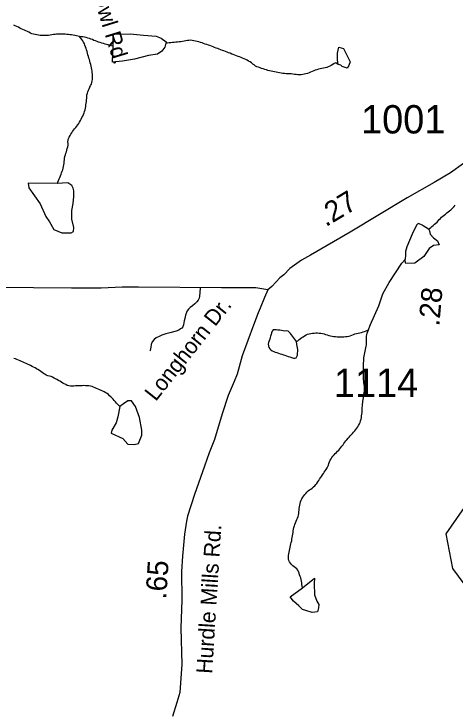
# Model space of a CAD drawing. Extents: x 1950930 to 2061844, y 904556 to 1017002.
# Drawn here: x 1981646 to 1984292, y 913941 to 918120 of the extents above; entities that cross this region are included whole.
import ezdxf

# ---------------------------------------------------------------- set-up
doc = ezdxf.new("R2010")
doc.units = 0
for name, color, linetype in [('Exist Hydrographic Creek Single Shore', 7, 'Continuous'), ('Exist Hydrographic Misc Water Feature', 7, 'Continuous'), ('Exist Road Non-System Type 51', 7, 'Continuous'), ('Exist Road Non-System Type 51 Label', 7, 'Continuous'), ('Exist Road Primary US Structure Standard Bridge CELL', 7, 'Continuous'), ('Exist Road Secondary Type 51 Attributed', 7, 'Continuous'), ('Exist Road Secondary Type 51 Label', 7, 'Continuous'), ('Exist Road Secondary Type 51 Number Label', 7, 'Continuous')]:
    doc.layers.add(name, color=color, linetype=linetype)

msp = doc.modelspace()

# ---------------------------------------------------------------- linework, layer by layer
at = {"layer": 'Exist Hydrographic Creek Single Shore'}
for points in [[(1982039.8, 917986), (1982022, 917989.5), (1982012.1, 917991.4), (1982002.3, 917993.4), (1981992.2, 917994.4), (1981982.6, 917995.5), (1981972.5, 917996.2), (1981962.5, 917997.4), (1981952.6, 917998.5), (1981942.8, 917998.7), (1981932.3, 917999.5), (1981922.5, 917999.7), (1981912.7, 917999.2), (1981902.4, 917998.8), (1981892.6, 917997.9), (1981882.9, 917996.4), (1981872.9, 917995.1), (1981863, 917993.8), (1981853, 917992.1), (1981843.1, 917991.5), (1981833.1, 917991), (1981823.1, 917991.3), (1981812.8, 917991.3), (1981803.2, 917991.5), (1981793.1, 917992.6), (1981783.3, 917994.6), (1981773.2, 917996.4), (1981763.4, 917998.4), (1981754.2, 918001.8), (1981745.1, 918006.1), (1981736.1, 918010.3), (1981727.1, 918014.5), (1981717.9, 918018.7), (1981708.8, 918022.9), (1981699.4, 918027.6), (1981690.4, 918031.8), (1981681.8, 918036), (1981672.8, 918040.2), (1981663.7, 918044.8), (1981654.5, 918048.6), (1981645.5, 918052.4)], [(1982240.5, 917926.6), (1982221.5, 917932), (1982211.8, 917934.7), (1982202, 917937.4), (1982192.8, 917940.1), (1982182.9, 917942.7), (1982173.3, 917945.4), (1982163.6, 917948.9), (1982153.8, 917951.6), (1982144.6, 917955), (1982135.3, 917958.5), (1982126.1, 917961.9), (1982116.7, 917966.2), (1982107.5, 917969.6), (1982098.4, 917973.5), (1982088.6, 917976.1), (1982078.8, 917978.4), (1982069.1, 917981.2), (1982059.1, 917982.3), (1982049.6, 917984.1), (1982039.8, 917986)], [(1982240.5, 917926.6), (1982241.6, 917939.8), (1982242.2, 917999.8), (1982342.7, 918000.4), (1982422.6, 917993.6), (1982498.5, 917988), (1982528.6, 917974.2), (1982559, 917952.2), (1982557.1, 917944.3)], [(1982557.1, 917944.3), (1982551, 917920.5), (1982533.4, 917898), (1982507.7, 917879.6), (1982453.2, 917871.6), (1982369.5, 917848.6), (1982297.7, 917836.4), (1982237.1, 917831.8), (1982240.5, 917926.6)], [(1982646.7, 917953.8), (1982636.3, 917952.9), (1982626.4, 917951.6), (1982616.6, 917951), (1982607, 917949.7), (1982596.7, 917949.2), (1982587.1, 917947.4), (1982576.6, 917946.2), (1982567.2, 917945.6), (1982557.1, 917944.3)], [(1983590, 917817.6), (1983575.8, 917827.1), (1983566.8, 917822.4), (1983558.4, 917817.5), (1983549.4, 917811.3), (1983540.6, 917806.6), (1983530.9, 917802.7), (1983521.9, 917799.6), (1983511.7, 917797.1), (1983502.4, 917794.9), (1983492.4, 917792.7), (1983482.5, 917790.6), (1983472.9, 917788.4), (1983463.3, 917784.9), (1983453.2, 917782.9), (1983444.2, 917779), (1983434.8, 917775.9), (1983425.5, 917772), (1983415.9, 917767.8), (1983406.7, 917763.9), (1983396.8, 917760.9), (1983387.6, 917758.8), (1983378, 917756.5), (1983368.1, 917756), (1983358.1, 917755.1), (1983348, 917756.2), (1983338.4, 917756.5), (1983328.3, 917757.6), (1983318.1, 917759.6), (1983308, 917760.3), (1983297.8, 917760.6), (1983287.7, 917761.8), (1983278.1, 917762), (1983268.1, 917762.7), (1983258, 917763.8), (1983248, 917764.9), (1983238.5, 917766.8), (1983228.3, 917768.7), (1983218.8, 917770.6), (1983209, 917772.9), (1983199.2, 917774.8), (1983189.3, 917777.5), (1983179.5, 917779.4), (1983169.6, 917782.2), (1983160.4, 917784.7), (1983150.2, 917787.5), (1983140.9, 917791), (1983131.3, 917793.6), (1983122.1, 917797.1), (1983112.8, 917800.5), (1983103.2, 917804), (1983094.6, 917808.2), (1983086.2, 917814.3), (1983078.2, 917820), (1983070.4, 917826.9), (1983062.6, 917832.5), (1983053.6, 917837.9), (1983045.2, 917842.9), (1983035.9, 917847.1), (1983027.3, 917850.9), (1983017.7, 917854.8), (1983008.7, 917858.5), (1982999.2, 917862.9), (1982990, 917866.2), (1982980.8, 917869.7), (1982971.1, 917873.2), (1982961.9, 917876.6), (1982952.3, 917880.1), (1982943.3, 917884.4), (1982933.6, 917887.9), (1982924.4, 917891.2), (1982914.8, 917894.7), (1982905.5, 917898.2), (1982896.3, 917901.6), (1982886.9, 917905.5), (1982877.6, 917908.9), (1982868, 917912.4), (1982858.8, 917915.9), (1982849.7, 917920.1), (1982840.5, 917923.4), (1982830.9, 917927), (1982821.7, 917930.4), (1982812, 917933.9), (1982802.8, 917937.3), (1982793.2, 917940.1), (1982783.5, 917943.5), (1982774.3, 917946.2), (1982764.7, 917949.7), (1982754.8, 917952.4), (1982745.2, 917955), (1982735.3, 917957.8), (1982725.9, 917959.6), (1982715.9, 917961.1), (1982705.8, 917962.2), (1982696, 917961.7), (1982686.5, 917960.4), (1982676.3, 917958.2), (1982666.2, 917956.5), (1982656.8, 917955.1), (1982646.7, 917953.8)], [(1982282.2, 915765.8), (1982274.8, 915772.5), (1982268.2, 915780), (1982261.5, 915787.6), (1982255.1, 915795), (1982248.3, 915802.6), (1982241.4, 915810.1), (1982234.4, 915816.8), (1982227.6, 915824.4), (1982219.8, 915830.9), (1982212.4, 915837.7), (1982204.5, 915843.7), (1982196.7, 915849.4), (1982188, 915854.8), (1982179, 915859), (1982170, 915863.2), (1982161, 915867.4), (1982151.8, 915870.9), (1982142.1, 915875.1), (1982133.1, 915879), (1982123.9, 915882.4), (1982114.6, 915885.8), (1982104.6, 915888.5), (1982094.5, 915890), (1982084.5, 915891.2), (1982075.3, 915891.4), (1982064.6, 915891.8), (1982054.8, 915891.3), (1982044.5, 915891.2), (1982034.7, 915890.7), (1982025, 915890.9), (1982015, 915889.9), (1982004.7, 915889.5), (1981994.9, 915889), (1981985.3, 915889.2), (1981975.2, 915890.4), (1981965.6, 915893.4), (1981956.5, 915898), (1981947.5, 915903.1), (1981938.9, 915907.3), (1981930.5, 915912.6), (1981921.5, 915917.6), (1981913.1, 915922.5), (1981904, 915928), (1981895.6, 915932.9), (1981887, 915937.1), (1981878, 915942), (1981869.4, 915946.6), (1981859.8, 915949.3), (1981849.7, 915951.3), (1981840.1, 915954.7), (1981831.7, 915959.7), (1981823.1, 915964.6), (1981815.3, 915970.7), (1981807.3, 915976.4), (1981798.9, 915982.5), (1981790.5, 915988.3), (1981781.4, 915992.9), (1981773, 915997.8), (1981764, 916002), (1981755, 916007), (1981746.4, 916011.6), (1981737.3, 916015.8), (1981728.3, 916020), (1981719.1, 916024.3), (1981710.1, 916028.5), (1981701, 916032.7), (1981691.8, 916036.6), (1981682.8, 916040.8), (1981673.8, 916045), (1981664.5, 916048.3), (1981655.1, 916052.7), (1981645.3, 916055.4)]]:
    msp.add_lwpolyline(points, dxfattribs=at)
at = {"layer": 'Exist Hydrographic Misc Water Feature'}
for points in [[(1981905.9, 917103.4), (1981909.4, 917112.2), (1981913.1, 917121.4), (1981917.2, 917131.3), (1981921.3, 917140), (1981924.8, 917148.8), (1981928.7, 917158.8), (1981932.1, 917167.5), (1981935.6, 917177.6), (1981938.7, 917186.5), (1981941.6, 917196.1), (1981944.2, 917206), (1981945.9, 917215.8), (1981946.7, 917225.9), (1981947.7, 917235.4), (1981949.2, 917246.2), (1981950.4, 917256.1), (1981952.4, 917265.9), (1981954.5, 917275.4), (1981957.8, 917284.6), (1981960.6, 917294.3), (1981963.5, 917304.1), (1981966.4, 917313.7), (1981968.8, 917323.5), (1981970.5, 917333.4), (1981970.5, 917343.1), (1981969.9, 917353), (1981970.7, 917363), (1981974, 917372.7), (1981977.7, 917381.8), (1981982.6, 917390.8), (1981987.9, 917399.3), (1981993, 917407.5), (1981998.4, 917416.5), (1982003.9, 917424.4), (1982010.3, 917432), (1982017.6, 917439.8), (1982023.8, 917447), (1982030.4, 917455.4), (1982035.1, 917463.6), (1982040, 917472.2), (1982044.9, 917481.1), (1982049.6, 917490.2), (1982054.1, 917499.2), (1982058.7, 917507.9), (1982062.8, 917517), (1982066.5, 917526.6), (1982070.1, 917535.8), (1982072.6, 917545.5), (1982075.1, 917555.3), (1982076.7, 917565.2), (1982078.3, 917574.8), (1982079.6, 917584.7), (1982080.8, 917594.6), (1982081.6, 917605.1), (1982082.4, 917615), (1982082.9, 917624.8), (1982084.1, 917634.7), (1982086.5, 917644.5), (1982089.4, 917654.2), (1982093.5, 917663.3), (1982097.4, 917672), (1982101.5, 917681.2), (1982105.6, 917690.7), (1982110.5, 917699.6), (1982114.2, 917708.9), (1982115.9, 917718.4), (1982117.1, 917728.3), (1982116.9, 917738.1), (1982117.1, 917749), (1982117.1, 917758.8), (1982116.1, 917768.6), (1982114.8, 917778.6), (1982113, 917788.2), (1982111.4, 917798.2), (1982109.1, 917808.2), (1982106.4, 917817.9), (1982104.2, 917827.3), (1982101.5, 917837), (1982099.1, 917847.2), (1982095.8, 917856.1), (1982093.3, 917865.8), (1982090.2, 917875.7), (1982087.6, 917885), (1982084.9, 917894.7), (1982081.8, 917904.5), (1982079.2, 917913.9), (1982075.1, 917923), (1982072, 917932.8), (1982068.5, 917941.9), (1982063.6, 917951.1), (1982058.7, 917959.2), (1982052.9, 917967.7), (1982047, 917975.9), (1982039.8, 917986)], [(1983590, 917817.6), (1983587.3, 917845.6), (1983587.3, 917884.2), (1983594.7, 917920.5), (1983623.2, 917912.5), (1983643.1, 917874.1), (1983661.8, 917832.7), (1983653.8, 917810.8), (1983644.1, 917796), (1983613.6, 917804.3), (1983606, 917814), (1983590, 917817.6)], [(1981905.9, 917103.4), (1981731.6, 917105.6), (1981735.7, 917077.3), (1981770.4, 917029.8), (1981802.8, 916982.3), (1981837.2, 916906.4), (1981859.8, 916873), (1981886, 916828.8), (1981934.2, 916807.7), (1981990, 916808.2), (1982003.7, 916815.8), (1982006, 916839.8), (1981993, 916890.1), (1981992.8, 916941.7), (1982000.6, 916984.3), (1982006.4, 917026), (1982005.6, 917059.5), (1982001.9, 917075.8), (1981993.5, 917091.6), (1981969.9, 917107.8), (1981905.9, 917103.4)], [(1984132.1, 916830.2), (1984145.3, 916840.8), (1984152.7, 916846.2), (1984160.4, 916852.7), (1984168.2, 916859.2), (1984175.8, 916865.4), (1984183.4, 916872.8), (1984190, 916879.8), (1984196.7, 916887.3), (1984203.9, 916894.4), (1984210.7, 916901.9), (1984218.1, 916908), (1984225.6, 916914.6), (1984233.9, 916920.6), (1984241.2, 916927.3), (1984249.6, 916933.7), (1984257.2, 916939), (1984265.2, 916945.5), (1984272.6, 916952.1), (1984279.8, 916959.2), (1984286.5, 916966.7), (1984292.1, 916974.8)], [(1984132.1, 916830.2), (1984101.2, 916849.5), (1984095.6, 916854), (1984070.8, 916863.4), (1984060.4, 916853.7), (1984033.5, 916799.3), (1984002.1, 916723.8), (1983994.4, 916696.9), (1983994.1, 916673), (1983991.9, 916651.9), (1983990.7, 916645.1)], [(1984132.1, 916830.2), (1984135, 916827.7), (1984138.9, 916820.3), (1984141.4, 916799.6), (1984161.7, 916777.8), (1984185.9, 916760), (1984195.9, 916736.1), (1984162.1, 916731.9), (1984136.5, 916713.5), (1984104.3, 916666.1), (1984051.2, 916625.1), (1983996.8, 916623.1), (1983990.7, 916645.1)], [(1983771.7, 916225.5), (1983781.5, 916254.1), (1983834.8, 916370.6), (1983858.2, 916442), (1983895.5, 916510.2), (1983933.5, 916568.7), (1983973, 916625.2), (1983990.7, 916645.1)], [(1983340.6, 916156), (1983334.7, 916164.1), (1983328.8, 916171.6), (1983323, 916179.8), (1983317.1, 916187.6), (1983310.3, 916195.9), (1983303.9, 916204.1), (1983297.2, 916211.7), (1983290.2, 916217.6), (1983280.6, 916219.5), (1983270.3, 916218.5), (1983259.9, 916219.8), (1983250, 916221.7), (1983240.2, 916223.6), (1983229.3, 916224.4), (1983219.7, 916226.2), (1983210, 916226.5), (1983200.8, 916226.7), (1983194.6, 916218.7), (1983191, 916208.7), (1983188.1, 916199.1), (1983185.6, 916189.2), (1983183.6, 916179.5), (1983180.5, 916169.7), (1983177.6, 916160), (1983172.7, 916151.1), (1983171.1, 916141.1), (1983172.5, 916131.2), (1983175.4, 916120.6), (1983179.9, 916112.2), (1983186.4, 916105.6), (1983195.1, 916100.5), (1983204.1, 916096.3), (1983213.7, 916092.8), (1983223.4, 916090.2), (1983233.4, 916086.6), (1983242.6, 916083.2), (1983252.3, 916079.7), (1983261.9, 916076.2), (1983271.1, 916073.6), (1983280.8, 916070.1), (1983290.6, 916067.4), (1983300.2, 916064.6), (1983311.5, 916060.1), (1983322, 916057), (1983331.6, 916055.8), (1983338.8, 916058), (1983343.3, 916065.5), (1983346.2, 916075.1), (1983347.4, 916086.8), (1983348.8, 916098.3), (1983348.8, 916108), (1983346.2, 916117.8), (1983343.9, 916127.8), (1983343.1, 916137.7), (1983340.6, 916156)], [(1983340.6, 916156), (1983349.1, 916161.1), (1983357, 916167.7), (1983364.8, 916173.4), (1983373, 916179.8), (1983380.8, 916185.1), (1983389.2, 916190.8), (1983398.3, 916195.5), (1983407.3, 916199.4), (1983416.7, 916202.4), (1983427, 916204.9), (1983436.6, 916206.3), (1983446.5, 916206.8), (1983456.3, 916207.4), (1983466.5, 916207.5), (1983476.2, 916207.2), (1983486.6, 916206), (1983496.1, 916204.2), (1983505.9, 916202.2), (1983515.1, 916198.7), (1983525.4, 916196.4), (1983534.6, 916192.6), (1983544.5, 916190.3), (1983553.9, 916188.5), (1983564.2, 916186.4), (1983573.8, 916186.2), (1983583.8, 916185.1), (1983594.1, 916185.2), (1983603.7, 916184.9), (1983614, 916184.6), (1983623.8, 916185.1), (1983633.7, 916185.6), (1983643.7, 916186.5), (1983654, 916187.9), (1983663.4, 916190), (1983672.4, 916193.9), (1983681.6, 916197.8), (1983691.1, 916201.6), (1983700.5, 916204.3), (1983710.4, 916207.3), (1983720.4, 916208.6), (1983729.6, 916210.8), (1983739.5, 916213.8), (1983749.3, 916216.4), (1983758.3, 916220.3), (1983771.7, 916225.5)], [(1983625.5, 915544.5), (1983631.4, 915552.5), (1983637.4, 915560.5), (1983643.3, 915567.7), (1983649.9, 915576.1), (1983656, 915583.3), (1983663, 915591.1), (1983670.2, 915598.6), (1983676.9, 915605.6), (1983683.5, 915612.7), (1983690.1, 915621.1), (1983696, 915628.3), (1983701.9, 915636.3), (1983707.7, 915645.2), (1983712.8, 915653.3), (1983718.1, 915662.2), (1983721.6, 915671), (1983724.9, 915680.3), (1983727.8, 915690), (1983729.6, 915700.7), (1983731.3, 915710.6), (1983732.9, 915720.1), (1983733.7, 915730.1), (1983734.5, 915739.7), (1983735, 915749.8), (1983735.2, 915759.5), (1983736.2, 915770.3), (1983736.4, 915780), (1983737.6, 915790), (1983738.9, 915799.5), (1983740.1, 915809.5), (1983741.7, 915819.4), (1983743.6, 915830.1), (1983745.2, 915840), (1983746.9, 915849.4), (1983747.7, 915859.5), (1983748.3, 915869.1), (1983748.7, 915879.2), (1983748.3, 915889), (1983746.4, 915898.7), (1983745.2, 915908.6), (1983743.8, 915918.5), (1983742.8, 915929.2), (1983742.1, 915939.1), (1983742.1, 915948.8), (1983741.5, 915958.6), (1983741.9, 915968.7), (1983741.7, 915979.3), (1983741.9, 915989), (1983742.3, 915999.1), (1983742.3, 916008.9), (1983742.8, 916018.5), (1983743.2, 916029.4), (1983743.6, 916039.1), (1983744.4, 916049.1), (1983745.2, 916058.7), (1983746.4, 916068.6), (1983748.1, 916078.6), (1983749.9, 916088), (1983752, 916097.9), (1983754.6, 916108), (1983756.7, 916117.9), (1983758.7, 916127.7), (1983760.8, 916137.1), (1983761.2, 916147.2), (1983761.4, 916156.9), (1983761.2, 916167.5), (1983761, 916177.2), (1983761, 916187.4), (1983761.8, 916197), (1983763.9, 916206.8), (1983771.7, 916225.5)], [(1982282.2, 915765.8), (1982268.6, 915705.3), (1982259, 915667.9), (1982233.2, 915624.7), (1982229.3, 915607), (1982299.6, 915575.6), (1982329.7, 915541.5), (1982367.9, 915538.5), (1982393.9, 915544.2), (1982413.4, 915594.9), (1982413.2, 915624.5), (1982398.6, 915700.2), (1982376.1, 915766.1), (1982351.9, 915800.2), (1982329.7, 915799.9), (1982304.1, 915783.1), (1982282.2, 915765.8)], [(1983375.9, 914679.8), (1983375.1, 914689.8), (1983373.2, 914699.7), (1983372.4, 914709.6), (1983370.6, 914719.2), (1983369.4, 914729.1), (1983367.1, 914739.2), (1983363.2, 914748.3), (1983359.1, 914757.4), (1983356, 914767.3), (1983352.9, 914776.3), (1983348.4, 914785.4), (1983342.1, 914792.9), (1983334.7, 914799.8), (1983326.7, 914805.4), (1983319.3, 914812.2), (1983311.7, 914819.9), (1983304.4, 914826.6), (1983299, 914834.8), (1983295.3, 914843.9), (1983293.3, 914853.9), (1983292.7, 914863.8), (1983293.1, 914873.5), (1983294.9, 914884.2), (1983296.6, 914894), (1983298.6, 914903.8), (1983300.7, 914913.7), (1983303.1, 914923.4), (1983305.2, 914933.3), (1983307.4, 914942.3), (1983309.5, 914952.1), (1983311.9, 914961.9), (1983313.6, 914971.8), (1983315.2, 914981.3), (1983316.7, 914992), (1983318.3, 915002), (1983319.9, 915011.8), (1983321.6, 915021.3), (1983323.2, 915031.2), (1983325.3, 915041), (1983328.1, 915050.8), (1983331.4, 915060), (1983334.7, 915069.6), (1983337.8, 915078.4), (1983342.1, 915088.4), (1983346.4, 915097.1), (1983350.5, 915106.2), (1983352.9, 915116), (1983354.6, 915125.8), (1983355.4, 915135.5), (1983356.2, 915145.5), (1983357, 915155.5), (1983358.7, 915165.8), (1983360.7, 915174.8), (1983363.2, 915184.6), (1983365.5, 915195.2), (1983368.5, 915204), (1983373, 915213.2), (1983378.4, 915222.1), (1983383.9, 915230.2), (1983389.9, 915238.2), (1983396.6, 915245.7), (1983403.4, 915252.7), (1983410.6, 915260.2), (1983418.4, 915266.3), (1983426.6, 915271.9), (1983435.2, 915277.6), (1983443, 915284.1), (1983450.6, 915290.3), (1983456.9, 915298.6), (1983462.9, 915305.9), (1983468.6, 915314.7), (1983473.7, 915322.9), (1983479.3, 915330.9), (1983484.6, 915339.8), (1983490.3, 915347.9), (1983495.9, 915356), (1983501.8, 915364), (1983507.6, 915372.9), (1983513.1, 915381), (1983518.8, 915389), (1983523.8, 915398), (1983528.1, 915407), (1983532.2, 915415.8), (1983535.4, 915425.5), (1983539.5, 915434.6), (1983543.2, 915444.6), (1983547.7, 915453.2), (1983553.3, 915461.3), (1983559.2, 915468.6), (1983566.2, 915476.8), (1983572.8, 915483.9), (1983579.9, 915491.3), (1983587.1, 915498.4), (1983593.9, 915505.5), (1983600.7, 915513), (1983607.4, 915520), (1983613.4, 915528.4), (1983619.9, 915536.4), (1983625.5, 915544.5)], [(1984536.1, 914846.1), (1984569.1, 915144.1), (1984502, 915260.3), (1984411, 915252.3), (1984236.1, 915003.3), (1984277.1, 914795.7), (1984344.1, 914702.4), (1984461, 914729.5), (1984536.1, 914846.1)], [(1983375.9, 914679.8), (1983449.5, 914736.8), (1983446.2, 914706.1), (1983448.7, 914636.8), (1983462.7, 914598.5), (1983475, 914580), (1983472.9, 914560.4), (1983467.6, 914536.1), (1983435.4, 914531.6), (1983397.4, 914543.9), (1983377.1, 914549.4), (1983354.8, 914571), (1983323, 914599), (1983302.5, 914624.9), (1983375.9, 914679.8)]]:
    msp.add_lwpolyline(points, dxfattribs=at)
at = {"layer": 'Exist Road Non-System Type 51'}
msp.add_lwpolyline([(1982762.4, 916476.4), (1982761.8, 916449.2), (1982760, 916429), (1982756.9, 916416.1), (1982750.1, 916403.8), (1982742.1, 916394), (1982731.1, 916381.8), (1982716.4, 916369.4), (1982702.9, 916360.2), (1982692.5, 916349.8), (1982685.1, 916341.2), (1982680.1, 916330.2), (1982675.2, 916314.8), (1982670.4, 916294.6), (1982667.9, 916280.5), (1982665.5, 916268.2), (1982662.4, 916255.3), (1982659.2, 916244.9), (1982653.1, 916236.3), (1982645.2, 916232.6), (1982636, 916225.2), (1982620, 916219.1), (1982581.4, 916209.3), (1982556.9, 916202.6), (1982534.1, 916195.2), (1982516.4, 916187.2), (1982499.1, 916178), (1982486.9, 916167.6), (1982475.2, 916153.4), (1982469.5, 916137.7), (1982466.6, 916122.3), (1982462.9, 916102.2), (1982462.1, 916098.2)], dxfattribs=at)
at = {"layer": 'Exist Road Secondary Type 51 Attributed'}
for points in [[(1984341.2, 917222.8), (1984264.9, 917166.9), (1984166.9, 917110), (1984003.7, 917017.3), (1983663.3, 916812.5), (1983425.3, 916674.6), (1983369.8, 916643.4), (1983301.5, 916594.1), (1983265.1, 916556.8), (1983240.8, 916537.8), (1983218.8, 916513.5), (1983191.8, 916485.8), (1983168.3, 916466)], [(1983168.3, 916466), (1983097.7, 916479), (1982891.2, 916479), (1982392.5, 916482.8), (1982295.3, 916482.8), (1982169.3, 916476.7), (1981991.7, 916475.2), (1981306.6, 916481.4)], [(1983168.3, 916466), (1983148.6, 916420.5), (1983123.5, 916355.9), (1983109.9, 916328.5), (1983082.1, 916255.2), (1983015, 916071), (1982985.7, 915960.4), (1982967.5, 915915.6), (1982931.3, 915831.7), (1982895.6, 915722.6), (1982849.7, 915568.9), (1982816.1, 915489.7), (1982788.4, 915408), (1982729.2, 915238.6), (1982687.8, 915109.1), (1982680.8, 915078.2), (1982669, 915000.3), (1982656.9, 914868.4), (1982651, 914778.2), (1982653.2, 914604.6), (1982647.4, 914440.5), (1982654, 914220.5), (1982646, 914109.2), (1982640.7, 914051.5), (1982622.1, 913992.7), (1982596.2, 913908.6)]]:
    msp.add_lwpolyline(points, dxfattribs=at)

# ---------------------------------------------------------------- texts
at = {"layer": 'Exist Road Non-System Type 51 Label'}
for s, rotation, p in [('Barn Owl Rd.', 287.0388, (1982026.9, 918532.6)), ('Longhorn Dr.', 51.5674, (1982496.5, 915793.4))]:
    msp.add_text(s, height=95, rotation=rotation, dxfattribs=at).set_placement(p)
at = {"layer": 'Exist Road Primary US Structure Standard Bridge CELL'}
for s, rotation, p in [('.27', 31.0229, (1983516.2, 916841)), ('.28', 84.9438, (1984196.5, 916244.6)), ('.65', 86.237, (1982559.2, 914608.5))]:
    msp.add_text(s, height=125, rotation=rotation, dxfattribs=at).set_placement(p)
at = {"layer": 'Exist Road Secondary Type 51 Label'}
msp.add_text('Hurdle Mills Rd.', height=95, rotation=86.4236, dxfattribs=at).set_placement((1982834.5, 914162.2))
at = {"layer": 'Exist Road Secondary Type 51 Number Label'}
for s, p in [('1001', (1983727.7, 917403.7)), ('1114', (1983564.8, 915824.1))]:
    msp.add_text(s, height=170, dxfattribs=at).set_placement(p)

doc.saveas('drawing.dxf')
